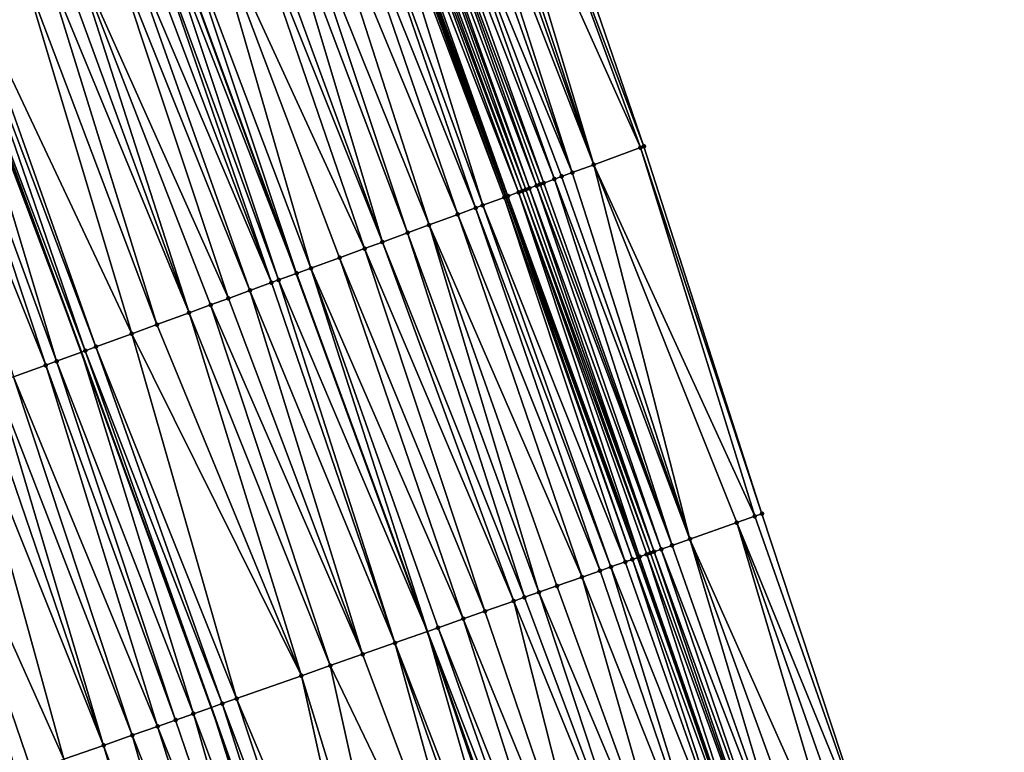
# Model space of a CAD drawing. Header units: feet. Extents: x 2004186 to 2014793, y 836912 to 864902.
# Tile 332 of 656: x 2010400 to 2010451, y 847841 to 847880. Entities that reach past the tile are written whole.
import ezdxf

# ---------------------------------------------------------------- set-up
doc = ezdxf.new("R2010")
doc.units = ezdxf.units.FT
doc.header["$LTSCALE"] = 100
doc.header["$MEASUREMENT"] = 0
for name, color, linetype, lineweight in [('EP_Travel Lane', 5, 'Continuous', 40), ('GPL_Skip Line', 2, 'Continuous', 40), ('Road Shots', 4, 'Continuous', 200), ('Road X-Section', 30, 'Continuous', 13)]:
    doc.layers.add(name, color=color, linetype=linetype, lineweight=lineweight)
doc.layers.add('I-77 SB_MM21-27-Surface-Border', color=7, linetype='Continuous')
doc.layers.add('I-77 SB_MM21-27-Surface-TIN', color=7, linetype='Continuous')

msp = doc.modelspace()

# ---------------------------------------------------------------- linework, layer by layer
at = {"layer": 'EP_Travel Lane'}
msp.add_polyline3d([(2010445.316444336, 847813.5962041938, 433.0104091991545), (2010438.679490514, 847832.4627011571, 432.9319780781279), (2010432.042539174, 847851.3291910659, 432.8515366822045), (2010425.139215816, 847870.2557008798, 432.7710788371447), (2010418.274076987, 847889.0404922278, 432.7279761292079), (2010411.408960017, 847907.8252237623, 432.6638265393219), (2010404.543828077, 847926.6099962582, 432.6141262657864), (2010397.38193436, 847945.4439970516, 432.5389409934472), (2010390.268932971, 847964.1362691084, 432.4742852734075), (2010383.155938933, 847982.82852185, 432.4034348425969), (2010375.975862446, 848001.680886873, 432.3522787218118), (2010368.597464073, 848020.2699512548, 432.2722607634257), (2010361.219050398, 848038.8590541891, 432.2059009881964), (2010353.840605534, 848057.4482356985, 432.1673783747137), (2010346.379713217, 848076.1879119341, 432.1270185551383), (2010338.752172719, 848094.6761066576, 432.0335779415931), (2010331.124594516, 848113.1643927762, 431.9679207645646)], dxfattribs=at)
at = {"layer": 'GPL_Skip Line'}
for points in [[(2010434.280437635, 847809.7120895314, 432.5516954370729), (2010427.643483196, 847828.578588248, 432.473760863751), (2010421.006517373, 847847.4451193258, 432.4050365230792), (2010414.14719293, 847866.2318792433, 432.3409341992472), (2010407.274133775, 847885.0137273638, 432.2839206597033), (2010400.401084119, 847903.7955495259, 432.217755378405), (2010393.528014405, 847922.5774265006, 432.1709143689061), (2010386.419386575, 847941.2712910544, 432.0935986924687), (2010379.307074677, 847959.963861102, 432.038991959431), (2010372.194778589, 847978.6563895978, 431.9709799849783), (2010365.075426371, 847997.3461843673, 431.9060925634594), (2010357.687270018, 848015.9313647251, 431.8245463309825), (2010350.299104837, 848034.5165672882, 431.7508686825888), (2010342.91090772, 848053.1018501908, 431.7056591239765), (2010335.502520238, 848071.6789086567, 431.6532753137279), (2010327.846436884, 848090.1553678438, 431.5836618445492), (2010320.190376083, 848108.6317726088, 431.4974952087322)], [(2010422.965392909, 847805.7298375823, 432.0990983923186), (2010416.32843218, 847824.5963541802, 432.0262505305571), (2010409.691460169, 847843.4629028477, 431.9625323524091), (2010402.875732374, 847862.105767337, 431.9007132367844), (2010395.992691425, 847880.8838705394, 431.8150787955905), (2010389.109602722, 847899.6621040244, 431.7753469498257), (2010382.226526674, 847918.4403029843, 431.7234295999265), (2010375.19105259, 847936.9974819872, 431.6554652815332), (2010368.098361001, 847955.6975032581, 431.596892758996), (2010361.005655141, 847974.3975621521, 431.5504159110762), (2010353.967335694, 847992.9289843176, 431.4755962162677), (2010346.605653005, 848011.5247025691, 431.3982657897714), (2010339.243966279, 848030.1204310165, 431.3245462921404), (2010331.882245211, 848048.7162462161, 431.2815498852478), (2010324.561540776, 848067.1436544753, 431.2263298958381), (2010316.89390634, 848085.6152723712, 431.1424802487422), (2010309.226277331, 848104.0868771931, 431.0546505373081)]]:
    msp.add_polyline3d(points, dxfattribs=at)
at = {"layer": 'I-77 SB_MM21-27-Surface-Border', "color": 3, "linetype": 'ByBlock', "lineweight": -2}
msp.add_polyline3d([(2010337.372617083, 848115.7543143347, 432.2095463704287), (2010344.289671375, 848096.9715284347, 432.2543729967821), (2010352.315242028, 848078.6482983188, 432.3563853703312), (2010360.751986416, 848060.1966310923, 432.4482994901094), (2010368.697720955, 848041.8330507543, 432.5133791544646), (2010376.829275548, 848023.5434360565, 432.6080460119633), (2010384.403279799, 848005.0321512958, 432.6943316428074), (2010391.447306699, 847985.9844294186, 432.7235131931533), (2010398.372684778, 847967.2207555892, 432.7843810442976), (2010405.29803951, 847948.45714312, 432.8651087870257), (2010412.121350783, 847929.383882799, 432.9113351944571), (2010418.99443475, 847910.601966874, 432.944420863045), (2010425.867489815, 847891.82012993, 433.0053695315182), (2010432.364923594, 847872.900784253, 433.0498126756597), (2010438.551635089, 847853.6199756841, 433.1000478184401), (2010444.811267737, 847834.6207054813, 433.1690479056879), (2010451.259565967, 847815.6878076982, 433.2387195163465)], dxfattribs=at)
at = {"layer": 'I-77 SB_MM21-27-Surface-TIN', "color": 128, "linetype": 'ByBlock', "lineweight": -2}
for points in [[(2010425.304049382, 847891.6138900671, 432.9887112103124), (2010432.364923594, 847872.900784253, 433.0498126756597), (2010425.867489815, 847891.82012993, 433.0053695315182)], [(2010425.304049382, 847891.6138900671, 432.9887112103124), (2010423.989358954, 847891.1326530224, 432.9460702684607), (2010432.177109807, 847872.832038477, 433.0445571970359)], [(2010425.304049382, 847891.6138900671, 432.9887112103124), (2010432.177109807, 847872.832038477, 433.0445571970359), (2010432.364923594, 847872.900784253, 433.0498126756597)], [(2010423.050293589, 847890.7889143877, 432.9163568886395), (2010422.486854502, 847890.5826708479, 432.8984022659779), (2010429.735544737, 847871.9383046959, 432.9625949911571)], [(2010423.425920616, 847890.9264074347, 432.9273936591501), (2010423.050293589, 847890.7889143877, 432.9163568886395), (2010429.735544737, 847871.9383046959, 432.9625949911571)], [(2010423.989358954, 847891.1326530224, 432.9460702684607), (2010423.425920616, 847890.9264074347, 432.9273936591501), (2010429.735544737, 847871.9383046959, 432.9625949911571)], [(2010423.989358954, 847891.1326530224, 432.9460702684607), (2010429.735544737, 847871.9383046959, 432.9625949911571), (2010432.177109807, 847872.832038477, 433.0445571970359)], [(2010421.923412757, 847890.3764345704, 432.8830079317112), (2010420.984347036, 847890.0326969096, 432.8536379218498), (2010428.608664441, 847871.525823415, 432.9287267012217)], [(2010422.486854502, 847890.5826708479, 432.8984022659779), (2010421.923412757, 847890.3764345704, 432.8830079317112), (2010428.608664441, 847871.525823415, 432.9287267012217)], [(2010422.486854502, 847890.5826708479, 432.8984022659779), (2010428.608664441, 847871.525823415, 432.9287267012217), (2010429.735544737, 847871.9383046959, 432.9625949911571)], [(2010420.420917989, 847889.8264259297, 432.8260092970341), (2010420.04529211, 847889.688929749, 432.8138677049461), (2010427.106181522, 847870.9757823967, 432.8603085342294)], [(2010420.984347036, 847890.0326969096, 432.8536379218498), (2010420.420917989, 847889.8264259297, 432.8260092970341), (2010427.669605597, 847871.1820669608, 432.8927280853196)], [(2010420.420917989, 847889.8264259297, 432.8260092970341), (2010427.106181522, 847870.9757823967, 432.8603085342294), (2010427.669605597, 847871.1820669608, 432.8927280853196)], [(2010420.984347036, 847890.0326969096, 432.8536379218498), (2010428.045226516, 847871.3195766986, 432.9096503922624), (2010428.608664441, 847871.525823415, 432.9287267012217)], [(2010420.984347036, 847890.0326969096, 432.8536379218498), (2010427.669605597, 847871.1820669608, 432.8927280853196), (2010428.045226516, 847871.3195766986, 432.9096503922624)], [(2010425.791494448, 847870.4945361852, 432.8144316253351), (2010418.918415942, 847889.2764371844, 432.7760247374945), (2010418.542811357, 847889.1388828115, 432.7433673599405)], [(2010425.97930206, 847870.5632988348, 432.8256360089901), (2010419.106221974, 847889.345204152, 432.7887507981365), (2010418.918415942, 847889.2764371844, 432.7760247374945)], [(2010425.97930206, 847870.5632988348, 432.8256360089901), (2010418.918415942, 847889.2764371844, 432.7760247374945), (2010425.791494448, 847870.4945361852, 432.8144316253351)], [(2010426.167112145, 847870.6320547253, 432.8344573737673), (2010419.48185552, 847889.4826793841, 432.7935068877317), (2010419.106221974, 847889.345204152, 432.7887507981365)], [(2010426.167112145, 847870.6320547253, 432.8344573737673), (2010419.106221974, 847889.345204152, 432.7887507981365), (2010425.97930206, 847870.5632988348, 432.8256360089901)], [(2010426.354925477, 847870.7008017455, 432.8401514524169), (2010419.669669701, 847889.5514240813, 432.798381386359), (2010419.48185552, 847889.4826793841, 432.7935068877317)], [(2010426.354925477, 847870.7008017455, 432.8401514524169), (2010419.48185552, 847889.4826793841, 432.7935068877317), (2010426.167112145, 847870.6320547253, 432.8344573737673)], [(2010426.730557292, 847870.8382817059, 432.8465756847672), (2010420.04529211, 847889.688929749, 432.8138677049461), (2010419.669669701, 847889.5514240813, 432.798381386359)], [(2010426.730557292, 847870.8382817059, 432.8465756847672), (2010419.669669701, 847889.5514240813, 432.798381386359), (2010426.354925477, 847870.7008017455, 432.8401514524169)], [(2010427.106181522, 847870.9757823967, 432.8603085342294), (2010420.04529211, 847889.688929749, 432.8138677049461), (2010426.918370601, 847870.9070287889, 432.85229196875)], [(2010426.918370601, 847870.9070287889, 432.85229196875), (2010420.04529211, 847889.688929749, 432.8138677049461), (2010426.730557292, 847870.8382817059, 432.8465756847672)], [(2010423.913378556, 847869.8070183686, 432.7407041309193), (2010417.979375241, 847888.9326311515, 432.7225499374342), (2010417.040308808, 847888.5888954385, 432.6938665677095)], [(2010425.040267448, 847870.2194761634, 432.7662923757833), (2010418.167192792, 847889.0013666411, 432.7241782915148), (2010417.979375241, 847888.9326311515, 432.7225499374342)], [(2010425.040267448, 847870.2194761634, 432.7662923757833), (2010417.979375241, 847888.9326311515, 432.7225499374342), (2010423.913378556, 847869.8070183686, 432.7407041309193)], [(2010418.167192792, 847889.0013666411, 432.7241782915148), (2010425.139215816, 847870.2557008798, 432.7710788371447), (2010418.274076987, 847889.0404922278, 432.7279761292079)], [(2010425.040267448, 847870.2194761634, 432.7662923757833), (2010425.139215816, 847870.2557008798, 432.7710788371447), (2010418.167192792, 847889.0013666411, 432.7241782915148)], [(2010425.22807726, 847870.2882328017, 432.7753773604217), (2010418.355005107, 847889.0701164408, 432.7308516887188), (2010418.274076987, 847889.0404922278, 432.7279761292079)], [(2010425.22807726, 847870.2882328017, 432.7753773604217), (2010418.274076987, 847889.0404922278, 432.7279761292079), (2010425.139215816, 847870.2557008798, 432.7710788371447)], [(2010425.22807726, 847870.2882328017, 432.7753773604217), (2010418.542811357, 847889.1388828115, 432.7433673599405), (2010418.355005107, 847889.0701164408, 432.7308516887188)], [(2010425.791494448, 847870.4945361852, 432.8144316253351), (2010418.542811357, 847889.1388828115, 432.7433673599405), (2010425.22807726, 847870.2882328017, 432.7753773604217)], [(2010422.598698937, 847869.3257517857, 432.6876453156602), (2010416.101253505, 847888.2451293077, 432.6544593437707), (2010414.974386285, 847887.8326122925, 432.6079963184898)], [(2010423.53775304, 847869.6695211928, 432.7282105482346), (2010417.040308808, 847888.5888954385, 432.6938665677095), (2010416.101253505, 847888.2451293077, 432.6544593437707)], [(2010423.53775304, 847869.6695211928, 432.7282105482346), (2010416.101253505, 847888.2451293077, 432.6544593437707), (2010422.598698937, 847869.3257517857, 432.6876453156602)], [(2010423.913378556, 847869.8070183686, 432.7407041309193), (2010417.040308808, 847888.5888954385, 432.6938665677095), (2010423.53775304, 847869.6695211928, 432.7282105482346)], [(2010421.096208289, 847868.7757318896, 432.6266739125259), (2010414.974386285, 847887.8326122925, 432.6079963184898), (2010413.659708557, 847887.3513405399, 432.5531189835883)], [(2010422.598698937, 847869.3257517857, 432.6876453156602), (2010414.974386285, 847887.8326122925, 432.6079963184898), (2010421.096208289, 847868.7757318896, 432.6266739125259)], [(2010413.659708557, 847887.3513405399, 432.5531189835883), (2010412.908463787, 847887.0763290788, 432.5221021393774), (2010419.969335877, 847868.3632290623, 432.585209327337)], [(2010421.096208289, 847868.7757318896, 432.6266739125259), (2010413.659708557, 847887.3513405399, 432.5531189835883), (2010419.969335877, 847868.3632290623, 432.585209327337)], [(2010411.781602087, 847886.6637969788, 432.4703208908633), (2010411.218167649, 847886.4575407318, 432.447886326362), (2010418.654660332, 847867.8819513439, 432.5282246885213)], [(2010412.908463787, 847887.0763290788, 432.5221021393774), (2010411.781602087, 847886.6637969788, 432.4703208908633), (2010418.654660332, 847867.8819513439, 432.5282246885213)], [(2010412.908463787, 847887.0763290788, 432.5221021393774), (2010418.654660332, 847867.8819513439, 432.5282246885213), (2010419.969335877, 847868.3632290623, 432.585209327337)], [(2010411.218167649, 847886.4575407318, 432.447886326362), (2010409.340063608, 847885.7699905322, 432.3627478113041), (2010417.715607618, 847867.5381781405, 432.4863210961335)], [(2010411.218167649, 847886.4575407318, 432.447886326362), (2010417.715607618, 847867.5381781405, 432.4863210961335), (2010418.654660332, 847867.8819513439, 432.5282246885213)], [(2010409.340063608, 847885.7699905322, 432.3627478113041), (2010407.83757239, 847885.2199721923, 432.3023296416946), (2010414.898439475, 847866.5068858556, 432.3702439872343)], [(2010409.340063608, 847885.7699905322, 432.3627478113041), (2010416.400932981, 847867.0568979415, 432.4284619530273), (2010417.715607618, 847867.5381781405, 432.4863210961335)], [(2010409.340063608, 847885.7699905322, 432.3627478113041), (2010414.898439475, 847866.5068858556, 432.3702439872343), (2010416.400932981, 847867.0568979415, 432.4284619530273)], [(2010407.83757239, 847885.2199721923, 432.3023296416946), (2010407.274133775, 847885.0137273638, 432.2839206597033), (2010414.14719293, 847866.2318792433, 432.3409341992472)], [(2010407.83757239, 847885.2199721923, 432.3023296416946), (2010414.14719293, 847866.2318792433, 432.3409341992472), (2010414.898439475, 847866.5068858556, 432.3702439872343)], [(2010406.335070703, 847884.6699824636, 432.2519983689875), (2010405.771635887, 847884.46372725, 432.2299280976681), (2010412.832498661, 847865.7506526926, 432.3019889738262)], [(2010406.89851158, 847884.8762211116, 432.2682283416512), (2010406.335070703, 847884.6699824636, 432.2519983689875), (2010413.208123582, 847865.8881514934, 432.3150554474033)], [(2010406.335070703, 847884.6699824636, 432.2519983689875), (2010412.832498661, 847865.7506526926, 432.3019889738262), (2010413.208123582, 847865.8881514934, 432.3150554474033)], [(2010406.89851158, 847884.8762211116, 432.2682283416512), (2010414.14719293, 847866.2318792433, 432.3409341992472), (2010407.274133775, 847885.0137273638, 432.2839206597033)], [(2010406.89851158, 847884.8762211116, 432.2682283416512), (2010413.208123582, 847865.8881514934, 432.3150554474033), (2010414.14719293, 847866.2318792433, 432.3409341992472)], [(2010405.02040086, 847884.1886891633, 432.1895243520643), (2010404.269159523, 847883.913668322, 432.1552005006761), (2010411.705638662, 847865.3381159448, 432.2485656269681)], [(2010405.771635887, 847884.46372725, 432.2299280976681), (2010405.02040086, 847884.1886891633, 432.1895243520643), (2010412.832498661, 847865.7506526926, 432.3019889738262)], [(2010405.02040086, 847884.1886891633, 432.1895243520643), (2010411.705638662, 847865.3381159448, 432.2485656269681), (2010412.832498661, 847865.7506526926, 432.3019889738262)], [(2010404.269159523, 847883.913668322, 432.1552005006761), (2010402.391050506, 847883.2261317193, 432.0748556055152), (2010410.578770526, 847864.9256014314, 432.2029811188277)], [(2010404.269159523, 847883.913668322, 432.1552005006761), (2010410.578770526, 847864.9256014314, 432.2029811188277), (2010411.705638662, 847865.3381159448, 432.2485656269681)], [(2010402.391050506, 847883.2261317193, 432.0748556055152), (2010401.63979967, 847882.951136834, 432.0496825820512), (2010408.512842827, 847864.1693324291, 432.1220908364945)], [(2010402.391050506, 847883.2261317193, 432.0748556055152), (2010409.639716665, 847864.5818313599, 432.1621817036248), (2010410.578770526, 847864.9256014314, 432.2029811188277)], [(2010402.391050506, 847883.2261317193, 432.0748556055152), (2010408.512842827, 847864.1693324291, 432.1220908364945), (2010409.639716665, 847864.5818313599, 432.1621817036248)], [(2010400.888557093, 847882.6761193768, 432.0165518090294), (2010399.761691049, 847882.2635991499, 431.968956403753), (2010406.822542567, 847863.5505553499, 432.0518423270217)], [(2010401.63979967, 847882.951136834, 432.0496825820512), (2010400.888557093, 847882.6761193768, 432.0165518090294), (2010408.512842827, 847864.1693324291, 432.1220908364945)], [(2010400.888557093, 847882.6761193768, 432.0165518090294), (2010406.822542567, 847863.5505553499, 432.0518423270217), (2010408.512842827, 847864.1693324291, 432.1220908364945)], [(2010399.761691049, 847882.2635991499, 431.968956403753), (2010396.944509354, 847881.2323438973, 431.8659437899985), (2010405.507856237, 847863.0693071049, 432.0052486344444)], [(2010399.761691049, 847882.2635991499, 431.968956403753), (2010405.507856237, 847863.0693071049, 432.0052486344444), (2010406.822542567, 847863.5505553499, 432.0518423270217)], [(2010396.568888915, 847881.0948328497, 431.848560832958), (2010395.992691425, 847880.8838705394, 431.8150787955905), (2010403.066304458, 847862.175537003, 431.910481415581)], [(2010396.944509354, 847881.2323438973, 431.8659437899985), (2010396.568888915, 847881.0948328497, 431.848560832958), (2010403.629733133, 847862.3818089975, 431.9384695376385)], [(2010396.568888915, 847881.0948328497, 431.848560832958), (2010403.066304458, 847862.175537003, 431.910481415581), (2010403.629733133, 847862.3818089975, 431.9384695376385)], [(2010396.944509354, 847881.2323438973, 431.8659437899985), (2010403.629733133, 847862.3818089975, 431.9384695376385), (2010405.507856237, 847863.0693071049, 432.0052486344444)], [(2010394.69079878, 847880.4072446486, 431.7500246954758), (2010393.563934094, 847879.9947207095, 431.7011206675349), (2010401.00039855, 847861.4192084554, 431.8085982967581)], [(2010395.81765726, 847880.8197855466, 431.8049078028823), (2010394.69079878, 847880.4072446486, 431.7500246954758), (2010401.56383046, 847861.6254716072, 431.8334689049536)], [(2010394.69079878, 847880.4072446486, 431.7500246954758), (2010401.00039855, 847861.4192084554, 431.8085982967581), (2010401.56383046, 847861.6254716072, 431.8334689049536)], [(2010395.81765726, 847880.8197855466, 431.8049078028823), (2010402.875732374, 847862.105767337, 431.9007132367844), (2010395.992691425, 847880.8838705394, 431.8150787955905)], [(2010395.81765726, 847880.8197855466, 431.8049078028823), (2010401.56383046, 847861.6254716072, 431.8334689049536), (2010402.875732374, 847862.105767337, 431.9007132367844)], [(2010403.066304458, 847862.175537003, 431.910481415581), (2010395.992691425, 847880.8838705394, 431.8150787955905), (2010402.875732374, 847862.105767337, 431.9007132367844)], [(2010393.563934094, 847879.9947207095, 431.7011206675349), (2010399.310091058, 847860.8004511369, 431.745316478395), (2010401.00039855, 847861.4192084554, 431.8085982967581)], [(2010432.177109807, 847872.832038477, 433.0445571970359), (2010429.735544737, 847871.9383046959, 432.9625949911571), (2010438.174317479, 847853.4871923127, 433.0877306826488)], [(2010432.177109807, 847872.832038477, 433.0445571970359), (2010438.551635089, 847853.6199756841, 433.1000478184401), (2010432.364923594, 847872.900784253, 433.0498126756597)], [(2010432.177109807, 847872.832038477, 433.0445571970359), (2010438.174317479, 847853.4871923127, 433.0877306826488), (2010438.551635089, 847853.6199756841, 433.1000478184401)], [(2010429.735544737, 847871.9383046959, 432.9625949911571), (2010428.608664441, 847871.525823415, 432.9287267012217), (2010434.778458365, 847852.2921437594, 432.9773856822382)], [(2010429.735544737, 847871.9383046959, 432.9625949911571), (2010437.231024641, 847853.1552305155, 433.0559791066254), (2010438.174317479, 847853.4871923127, 433.0877306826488)], [(2010429.735544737, 847871.9383046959, 432.9625949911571), (2010434.778458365, 847852.2921437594, 432.9773856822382), (2010437.231024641, 847853.1552305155, 433.0559791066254)], [(2010427.669605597, 847871.1820669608, 432.8927280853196), (2010427.106181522, 847870.9757823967, 432.8603085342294), (2010433.835178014, 847851.960146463, 432.9355306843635)], [(2010428.045226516, 847871.3195766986, 432.9096503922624), (2010427.669605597, 847871.1820669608, 432.8927280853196), (2010434.778458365, 847852.2921437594, 432.9773856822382)], [(2010427.669605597, 847871.1820669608, 432.8927280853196), (2010433.835178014, 847851.960146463, 432.9355306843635), (2010434.778458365, 847852.2921437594, 432.9773856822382)], [(2010428.608664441, 847871.525823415, 432.9287267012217), (2010428.045226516, 847871.3195766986, 432.9096503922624), (2010434.778458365, 847852.2921437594, 432.9773856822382)], [(2010426.167112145, 847870.6320547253, 432.8344573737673), (2010425.97930206, 847870.5632988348, 432.8256360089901), (2010432.891883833, 847851.6281884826, 432.9048654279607)], [(2010426.354925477, 847870.7008017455, 432.8401514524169), (2010426.167112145, 847870.6320547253, 432.8344573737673), (2010432.891883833, 847851.6281884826, 432.9048654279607)], [(2010426.730557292, 847870.8382817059, 432.8465756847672), (2010426.354925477, 847870.7008017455, 432.8401514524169), (2010433.269201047, 847851.7609729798, 432.9175029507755)], [(2010426.354925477, 847870.7008017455, 432.8401514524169), (2010432.891883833, 847851.6281884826, 432.9048654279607), (2010433.269201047, 847851.7609729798, 432.9175029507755)], [(2010426.918370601, 847870.9070287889, 432.85229196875), (2010426.730557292, 847870.8382817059, 432.8465756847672), (2010433.835178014, 847851.960146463, 432.9355306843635)], [(2010426.730557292, 847870.8382817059, 432.8465756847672), (2010433.269201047, 847851.7609729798, 432.9175029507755), (2010433.835178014, 847851.960146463, 432.9355306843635)], [(2010427.106181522, 847870.9757823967, 432.8603085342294), (2010426.918370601, 847870.9070287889, 432.85229196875), (2010433.835178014, 847851.960146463, 432.9355306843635)], [(2010425.040267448, 847870.2194761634, 432.7662923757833), (2010423.913378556, 847869.8070183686, 432.7407041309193), (2010431.382658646, 847851.0969263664, 432.8189875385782)], [(2010425.040267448, 847870.2194761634, 432.7662923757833), (2010431.75997189, 847851.2297221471, 432.8348364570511), (2010425.139215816, 847870.2557008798, 432.7710788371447)], [(2010425.040267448, 847870.2194761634, 432.7662923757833), (2010431.382658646, 847851.0969263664, 432.8189875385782), (2010431.75997189, 847851.2297221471, 432.8348364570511)], [(2010425.22807726, 847870.2882328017, 432.7753773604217), (2010425.139215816, 847870.2557008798, 432.7710788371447), (2010432.042539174, 847851.3291910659, 432.8515366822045)], [(2010431.75997189, 847851.2297221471, 432.8348364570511), (2010432.042539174, 847851.3291910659, 432.8515366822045), (2010425.139215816, 847870.2557008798, 432.7710788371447)], [(2010425.791494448, 847870.4945361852, 432.8144316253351), (2010425.22807726, 847870.2882328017, 432.7753773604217), (2010432.137277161, 847851.3625405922, 432.8571358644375)], [(2010425.22807726, 847870.2882328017, 432.7753773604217), (2010432.042539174, 847851.3291910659, 432.8515366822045), (2010432.137277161, 847851.3625405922, 432.8571358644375)], [(2010425.97930206, 847870.5632988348, 432.8256360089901), (2010425.791494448, 847870.4945361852, 432.8144316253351), (2010432.703229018, 847851.5617854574, 432.8954795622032)], [(2010425.791494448, 847870.4945361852, 432.8144316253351), (2010432.514577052, 847851.4953743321, 432.8837883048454), (2010432.703229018, 847851.5617854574, 432.8954795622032)], [(2010425.791494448, 847870.4945361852, 432.8144316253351), (2010432.137277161, 847851.3625405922, 432.8571358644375), (2010432.514577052, 847851.4953743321, 432.8837883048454)], [(2010425.97930206, 847870.5632988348, 432.8256360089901), (2010432.703229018, 847851.5617854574, 432.8954795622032), (2010432.891883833, 847851.6281884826, 432.9048654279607)], [(2010423.53775304, 847869.6695211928, 432.7282105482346), (2010422.598698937, 847869.3257517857, 432.6876453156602), (2010430.062046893, 847850.6321849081, 432.7759747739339)], [(2010423.913378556, 847869.8070183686, 432.7407041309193), (2010423.53775304, 847869.6695211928, 432.7282105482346), (2010430.628021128, 847850.8313661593, 432.7962133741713)], [(2010423.53775304, 847869.6695211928, 432.7282105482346), (2010430.062046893, 847850.6321849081, 432.7759747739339), (2010430.628021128, 847850.8313661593, 432.7962133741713)], [(2010423.913378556, 847869.8070183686, 432.7407041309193), (2010430.628021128, 847850.8313661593, 432.7962133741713), (2010431.382658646, 847851.0969263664, 432.8189875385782)], [(2010422.598698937, 847869.3257517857, 432.6876453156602), (2010421.096208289, 847868.7757318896, 432.6266739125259), (2010429.118765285, 847850.3001911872, 432.7351374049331)], [(2010422.598698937, 847869.3257517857, 432.6876453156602), (2010429.118765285, 847850.3001911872, 432.7351374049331), (2010430.062046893, 847850.6321849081, 432.7759747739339)], [(2010421.096208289, 847868.7757318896, 432.6266739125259), (2010419.969335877, 847868.3632290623, 432.585209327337), (2010426.8548779, 847849.5034390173, 432.6464516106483)], [(2010421.096208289, 847868.7757318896, 432.6266739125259), (2010427.798164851, 847849.835417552, 432.6829668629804), (2010429.118765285, 847850.3001911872, 432.7351374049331)], [(2010421.096208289, 847868.7757318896, 432.6266739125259), (2010426.8548779, 847849.5034390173, 432.6464516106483), (2010427.798164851, 847849.835417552, 432.6829668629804)], [(2010426.100256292, 847849.2378335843, 432.6108057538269), (2010419.969335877, 847868.3632290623, 432.585209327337), (2010418.654660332, 847867.8819513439, 432.5282246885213)], [(2010426.8548779, 847849.5034390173, 432.6464516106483), (2010419.969335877, 847868.3632290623, 432.585209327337), (2010426.100256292, 847849.2378335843, 432.6108057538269)], [(2010424.02503527, 847848.5074516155, 432.5221638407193), (2010417.715607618, 847867.5381781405, 432.4863210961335), (2010416.400932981, 847867.0568979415, 432.4284619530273)], [(2010425.534286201, 847849.038640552, 432.5872141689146), (2010418.654660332, 847867.8819513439, 432.5282246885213), (2010417.715607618, 847867.5381781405, 432.4863210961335)], [(2010425.534286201, 847849.038640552, 432.5872141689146), (2010417.715607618, 847867.5381781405, 432.4863210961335), (2010424.02503527, 847848.5074516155, 432.5221638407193)], [(2010426.100256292, 847849.2378335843, 432.6108057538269), (2010418.654660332, 847867.8819513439, 432.5282246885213), (2010425.534286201, 847849.038640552, 432.5872141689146)], [(2010422.893089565, 847848.109081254, 432.479449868), (2010416.400932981, 847867.0568979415, 432.4284619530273), (2010414.898439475, 847866.5068858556, 432.3702439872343)], [(2010424.02503527, 847848.5074516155, 432.5221638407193), (2010416.400932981, 847867.0568979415, 432.4284619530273), (2010422.893089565, 847848.109081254, 432.479449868)], [(2010414.898439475, 847866.5068858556, 432.3702439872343), (2010414.14719293, 847866.2318792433, 432.3409341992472), (2010421.006517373, 847847.4451193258, 432.4050365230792)], [(2010421.572492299, 847847.6442986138, 432.4247164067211), (2010414.898439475, 847866.5068858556, 432.3702439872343), (2010421.006517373, 847847.4451193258, 432.4050365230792)], [(2010422.893089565, 847848.109081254, 432.479449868), (2010414.898439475, 847866.5068858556, 432.3702439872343), (2010421.572492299, 847847.6442986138, 432.4247164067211)], [(2010413.208123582, 847865.8881514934, 432.3150554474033), (2010421.006517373, 847847.4451193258, 432.4050365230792), (2010414.14719293, 847866.2318792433, 432.3409341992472)], [(2010412.832498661, 847865.7506526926, 432.3019889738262), (2010411.705638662, 847865.3381159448, 432.2485656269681), (2010419.308592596, 847846.8475814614, 432.3459968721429)], [(2010413.208123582, 847865.8881514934, 432.3150554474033), (2010412.832498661, 847865.7506526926, 432.3019889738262), (2010419.308592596, 847846.8475814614, 432.3459968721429)], [(2010413.208123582, 847865.8881514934, 432.3150554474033), (2010419.308592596, 847846.8475814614, 432.3459968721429), (2010421.006517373, 847847.4451193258, 432.4050365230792)], [(2010410.578770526, 847864.9256014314, 432.2029811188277), (2010409.639716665, 847864.5818313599, 432.1621817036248), (2010417.610686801, 847846.2499896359, 432.2715994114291)], [(2010411.705638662, 847865.3381159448, 432.2485656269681), (2010410.578770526, 847864.9256014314, 432.2029811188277), (2010417.610686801, 847846.2499896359, 432.2715994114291)], [(2010411.705638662, 847865.3381159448, 432.2485656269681), (2010417.610686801, 847846.2499896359, 432.2715994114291), (2010419.308592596, 847846.8475814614, 432.3459968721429)], [(2010409.639716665, 847864.5818313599, 432.1621817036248), (2010408.512842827, 847864.1693324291, 432.1220908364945), (2010415.912770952, 847845.6524263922, 432.2053365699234)], [(2010409.639716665, 847864.5818313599, 432.1621817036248), (2010415.912770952, 847845.6524263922, 432.2053365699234), (2010417.610686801, 847846.2499896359, 432.2715994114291)], [(2010408.512842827, 847864.1693324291, 432.1220908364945), (2010406.822542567, 847863.5505553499, 432.0518423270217), (2010414.403514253, 847845.1212538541, 432.1449533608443)], [(2010408.512842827, 847864.1693324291, 432.1220908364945), (2010414.403514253, 847845.1212538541, 432.1449533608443), (2010415.912770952, 847845.6524263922, 432.2053365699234)], [(2010406.822542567, 847863.5505553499, 432.0518423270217), (2010405.507856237, 847863.0693071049, 432.0052486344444), (2010414.403514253, 847845.1212538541, 432.1449533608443)], [(2010405.507856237, 847863.0693071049, 432.0052486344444), (2010403.629733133, 847862.3818089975, 431.9384695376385), (2010411.007672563, 847843.9261557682, 432.0205110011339)], [(2010405.507856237, 847863.0693071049, 432.0052486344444), (2010411.007672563, 847843.9261557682, 432.0205110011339), (2010414.403514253, 847845.1212538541, 432.1449533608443)], [(2010403.629733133, 847862.3818089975, 431.9384695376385), (2010403.066304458, 847862.175537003, 431.910481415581), (2010410.253042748, 847843.660573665, 431.9915050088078)], [(2010403.629733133, 847862.3818089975, 431.9384695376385), (2010410.253042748, 847843.660573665, 431.9915050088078), (2010411.007672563, 847843.9261557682, 432.0205110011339)], [(2010401.56383046, 847861.6254716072, 431.8334689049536), (2010408.743807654, 847843.1293397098, 431.9136419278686), (2010402.875732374, 847862.105767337, 431.9007132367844)], [(2010403.066304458, 847862.175537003, 431.910481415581), (2010402.875732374, 847862.105767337, 431.9007132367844), (2010409.691460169, 847843.4629028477, 431.9625323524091)], [(2010408.743807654, 847843.1293397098, 431.9136419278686), (2010409.691460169, 847843.4629028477, 431.9625323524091), (2010402.875732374, 847862.105767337, 431.9007132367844)], [(2010403.066304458, 847862.175537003, 431.910481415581), (2010409.691460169, 847843.4629028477, 431.9625323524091), (2010410.253042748, 847843.660573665, 431.9915050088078)], [(2010401.00039855, 847861.4192084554, 431.8085982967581), (2010399.310091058, 847860.8004511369, 431.745316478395), (2010406.857244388, 847842.4653524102, 431.832007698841)], [(2010401.56383046, 847861.6254716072, 431.8334689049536), (2010401.00039855, 847861.4192084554, 431.8085982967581), (2010407.80053045, 847842.7973334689, 431.8692413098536)], [(2010401.00039855, 847861.4192084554, 431.8085982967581), (2010406.857244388, 847842.4653524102, 431.832007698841), (2010407.80053045, 847842.7973334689, 431.8692413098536)], [(2010401.56383046, 847861.6254716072, 431.8334689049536), (2010407.80053045, 847842.7973334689, 431.8692413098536), (2010408.743807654, 847843.1293397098, 431.9136419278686)], [(2010399.310091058, 847860.8004511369, 431.745316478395), (2010398.371039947, 847860.4566735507, 431.7018677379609), (2010405.536647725, 847842.0005680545, 431.7767860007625)], [(2010399.310091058, 847860.8004511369, 431.745316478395), (2010405.536647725, 847842.0005680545, 431.7767860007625), (2010406.857244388, 847842.4653524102, 431.832007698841)], [(2010398.371039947, 847860.4566735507, 431.7018677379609), (2010397.619795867, 847860.1816602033, 431.6701835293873), (2010404.027388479, 847841.4694027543, 431.7184627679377)], [(2010398.371039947, 847860.4566735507, 431.7018677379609), (2010404.027388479, 847841.4694027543, 431.7184627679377), (2010405.536647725, 847842.0005680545, 431.7767860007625)], [(2010396.68073355, 847859.8379132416, 431.6375315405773), (2010393.863549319, 847858.8066649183, 431.536953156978), (2010401.952156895, 847840.7390508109, 431.6383662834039)], [(2010397.619795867, 847860.1816602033, 431.6701835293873), (2010396.68073355, 847859.8379132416, 431.6375315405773), (2010404.027388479, 847841.4694027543, 431.7184627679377)], [(2010396.68073355, 847859.8379132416, 431.6375315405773), (2010401.952156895, 847840.7390508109, 431.6383662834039), (2010404.027388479, 847841.4694027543, 431.7184627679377)], [(2010393.863549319, 847858.8066649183, 431.536953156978), (2010400.254253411, 847840.1414524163, 431.5620991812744), (2010401.952156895, 847840.7390508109, 431.6383662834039)], [(2010393.863549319, 847858.8066649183, 431.536953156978), (2010399.499623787, 847839.8758697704, 431.5329387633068), (2010400.254253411, 847840.1414524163, 431.5620991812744)], [(2010438.174317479, 847853.4871923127, 433.0877306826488), (2010444.811267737, 847834.6207054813, 433.1690479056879), (2010438.551635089, 847853.6199756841, 433.1000478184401)], [(2010437.231024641, 847853.1552305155, 433.0559791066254), (2010434.778458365, 847852.2921437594, 432.9773856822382), (2010442.924683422, 847833.9567780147, 433.1044426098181)], [(2010438.174317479, 847853.4871923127, 433.0877306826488), (2010437.231024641, 847853.1552305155, 433.0559791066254), (2010444.811267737, 847834.6207054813, 433.1690479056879)], [(2010437.231024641, 847853.1552305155, 433.0559791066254), (2010443.867979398, 847834.2887308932, 433.1336558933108), (2010444.811267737, 847834.6207054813, 433.1690479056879)], [(2010437.231024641, 847853.1552305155, 433.0559791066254), (2010442.924683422, 847833.9567780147, 433.1044426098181), (2010443.867979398, 847834.2887308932, 433.1336558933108)], [(2010434.778458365, 847852.2921437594, 432.9773856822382), (2010433.835178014, 847851.960146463, 432.9355306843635), (2010440.472134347, 847833.093642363, 433.0119331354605)], [(2010434.778458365, 847852.2921437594, 432.9773856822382), (2010441.604076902, 847833.4920216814, 433.0571963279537), (2010442.924683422, 847833.9567780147, 433.1044426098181)], [(2010434.778458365, 847852.2921437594, 432.9773856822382), (2010440.472134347, 847833.093642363, 433.0119331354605), (2010441.604076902, 847833.4920216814, 433.0571963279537)], [(2010432.514577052, 847851.4953743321, 432.8837883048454), (2010432.137277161, 847851.3625405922, 432.8571358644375), (2010438.679490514, 847832.4627011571, 432.9319780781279)], [(2010432.703229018, 847851.5617854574, 432.8954795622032), (2010432.514577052, 847851.4953743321, 432.8837883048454), (2010439.340186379, 847832.6952784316, 432.9710492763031)], [(2010432.514577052, 847851.4953743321, 432.8837883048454), (2010438.679490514, 847832.4627011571, 432.9319780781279), (2010439.340186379, 847832.6952784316, 432.9710492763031)], [(2010432.891883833, 847851.6281884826, 432.9048654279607), (2010432.703229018, 847851.5617854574, 432.8954795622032), (2010439.340186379, 847832.6952784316, 432.9710492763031)], [(2010433.269201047, 847851.7609729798, 432.9175029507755), (2010432.891883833, 847851.6281884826, 432.9048654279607), (2010439.717498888, 847832.828076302, 432.9874929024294)], [(2010432.891883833, 847851.6281884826, 432.9048654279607), (2010439.340186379, 847832.6952784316, 432.9710492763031), (2010439.717498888, 847832.828076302, 432.9874929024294)], [(2010433.835178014, 847851.960146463, 432.9355306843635), (2010433.269201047, 847851.7609729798, 432.9175029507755), (2010440.472134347, 847833.093642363, 433.0119331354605)], [(2010433.269201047, 847851.7609729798, 432.9175029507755), (2010439.717498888, 847832.828076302, 432.9874929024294), (2010440.472134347, 847833.093642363, 433.0119331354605)], [(2010431.382658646, 847851.0969263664, 432.8189875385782), (2010430.628021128, 847850.8313661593, 432.7962133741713), (2010438.019609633, 847832.2304374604, 432.8997142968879)], [(2010431.75997189, 847851.2297221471, 432.8348364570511), (2010431.382658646, 847851.0969263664, 432.8189875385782), (2010438.019609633, 847832.2304374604, 432.8997142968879)], [(2010431.75997189, 847851.2297221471, 432.8348364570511), (2010438.58557587, 847832.4296414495, 432.9264243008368), (2010432.042539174, 847851.3291910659, 432.8515366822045)], [(2010431.75997189, 847851.2297221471, 432.8348364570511), (2010438.019609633, 847832.2304374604, 432.8997142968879), (2010438.58557587, 847832.4296414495, 432.9264243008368)], [(2010432.137277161, 847851.3625405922, 432.8571358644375), (2010432.042539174, 847851.3291910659, 432.8515366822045), (2010438.679490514, 847832.4627011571, 432.9319780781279)], [(2010438.58557587, 847832.4296414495, 432.9264243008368), (2010438.679490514, 847832.4627011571, 432.9319780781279), (2010432.042539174, 847851.3291910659, 432.8515366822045)], [(2010430.062046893, 847850.6321849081, 432.7759747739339), (2010429.118765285, 847850.3001911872, 432.7351374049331), (2010436.510343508, 847831.6992917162, 432.8469568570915)], [(2010430.628021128, 847850.8313661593, 432.7962133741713), (2010430.062046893, 847850.6321849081, 432.7759747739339), (2010436.510343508, 847831.6992917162, 432.8469568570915)], [(2010430.628021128, 847850.8313661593, 432.7962133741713), (2010436.510343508, 847831.6992917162, 432.8469568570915), (2010438.019609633, 847832.2304374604, 432.8997142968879)], [(2010429.118765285, 847850.3001911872, 432.7351374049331), (2010427.798164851, 847849.835417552, 432.6829668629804), (2010434.623775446, 847831.0353180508, 432.7692029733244)], [(2010429.118765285, 847850.3001911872, 432.7351374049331), (2010434.623775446, 847831.0353180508, 432.7692029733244), (2010436.510343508, 847831.6992917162, 432.8469568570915)], [(2010426.8548779, 847849.5034390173, 432.6464516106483), (2010426.100256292, 847849.2378335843, 432.6108057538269), (2010433.114524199, 847830.5041300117, 432.7044080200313)], [(2010427.798164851, 847849.835417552, 432.6829668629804), (2010426.8548779, 847849.5034390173, 432.6464516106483), (2010434.623775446, 847831.0353180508, 432.7692029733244)], [(2010426.8548779, 847849.5034390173, 432.6464516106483), (2010433.114524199, 847830.5041300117, 432.7044080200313), (2010434.623775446, 847831.0353180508, 432.7692029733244)], [(2010425.534286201, 847849.038640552, 432.5872141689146), (2010424.02503527, 847848.5074516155, 432.5221638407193), (2010430.473331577, 847829.574559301, 432.593395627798)], [(2010426.100256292, 847849.2378335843, 432.6108057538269), (2010425.534286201, 847849.038640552, 432.5872141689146), (2010433.114524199, 847830.5041300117, 432.7044080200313)], [(2010425.534286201, 847849.038640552, 432.5872141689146), (2010430.473331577, 847829.574559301, 432.593395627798), (2010433.114524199, 847830.5041300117, 432.7044080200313)], [(2010424.02503527, 847848.5074516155, 432.5221638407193), (2010422.893089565, 847848.109081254, 432.479449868), (2010430.473331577, 847829.574559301, 432.593395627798)], [(2010422.893089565, 847848.109081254, 432.479449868), (2010421.572492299, 847847.6442986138, 432.4247164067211), (2010428.964076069, 847829.0433833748, 432.5320481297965)], [(2010422.893089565, 847848.109081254, 432.479449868), (2010428.964076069, 847829.0433833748, 432.5320481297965), (2010430.473331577, 847829.574559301, 432.593395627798)], [(2010426.511531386, 847828.1802352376, 432.4359851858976), (2010421.006517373, 847847.4451193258, 432.4050365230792), (2010419.308592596, 847846.8475814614, 432.3459968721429)], [(2010421.572492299, 847847.6442986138, 432.4247164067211), (2010421.006517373, 847847.4451193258, 432.4050365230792), (2010428.209452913, 847828.7777823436, 432.4976550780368)], [(2010428.209452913, 847828.7777823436, 432.4976550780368), (2010421.006517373, 847847.4451193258, 432.4050365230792), (2010427.643483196, 847828.578588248, 432.473760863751)], [(2010427.454826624, 847828.5121902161, 432.4657961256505), (2010427.643483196, 847828.578588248, 432.473760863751), (2010421.006517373, 847847.4451193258, 432.4050365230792)], [(2010427.454826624, 847828.5121902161, 432.4657961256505), (2010421.006517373, 847847.4451193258, 432.4050365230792), (2010426.511531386, 847828.1802352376, 432.4359851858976)], [(2010421.572492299, 847847.6442986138, 432.4247164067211), (2010428.209452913, 847828.7777823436, 432.4976550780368), (2010428.964076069, 847829.0433833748, 432.5320481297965)], [(2010424.624968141, 847827.516247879, 432.3543341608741), (2010419.308592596, 847846.8475814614, 432.3459968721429), (2010417.610686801, 847846.2499896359, 432.2715994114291)], [(2010426.511531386, 847828.1802352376, 432.4359851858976), (2010419.308592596, 847846.8475814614, 432.3459968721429), (2010425.945558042, 847827.9810514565, 432.4150265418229)], [(2010425.945558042, 847827.9810514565, 432.4150265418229), (2010419.308592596, 847846.8475814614, 432.3459968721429), (2010424.624968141, 847827.516247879, 432.3543341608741)], [(2010424.624968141, 847827.516247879, 432.3543341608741), (2010417.610686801, 847846.2499896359, 432.2715994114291), (2010415.912770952, 847845.6524263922, 432.2053365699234)], [(2010420.285853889, 847825.9891303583, 432.1817360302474), (2010415.912770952, 847845.6524263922, 432.2053365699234), (2010414.403514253, 847845.1212538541, 432.1449533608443)], [(2010424.624968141, 847827.516247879, 432.3543341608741), (2010415.912770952, 847845.6524263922, 432.2053365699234), (2010420.285853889, 847825.9891303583, 432.1817360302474)], [(2010414.403514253, 847845.1212538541, 432.1449533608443), (2010411.007672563, 847843.9261557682, 432.0205110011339), (2010418.776591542, 847825.4579738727, 432.1259214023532)], [(2010420.285853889, 847825.9891303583, 432.1817360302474), (2010414.403514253, 847845.1212538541, 432.1449533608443), (2010418.776591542, 847825.4579738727, 432.1259214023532)], [(2010411.007672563, 847843.9261557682, 432.0205110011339), (2010410.253042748, 847843.660573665, 431.9915050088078), (2010417.267331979, 847824.9268094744, 432.0678549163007)], [(2010411.007672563, 847843.9261557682, 432.0205110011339), (2010417.267331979, 847824.9268094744, 432.0678549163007), (2010418.776591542, 847825.4579738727, 432.1259214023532)], [(2010408.743807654, 847843.1293397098, 431.9136419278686), (2010415.758083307, 847824.3956141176, 432.0009773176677), (2010409.691460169, 847843.4629028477, 431.9625323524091)], [(2010410.253042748, 847843.660573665, 431.9915050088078), (2010409.691460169, 847843.4629028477, 431.9625323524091), (2010416.32843218, 847824.5963541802, 432.0262505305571)], [(2010415.758083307, 847824.3956141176, 432.0009773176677), (2010416.32843218, 847824.5963541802, 432.0262505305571), (2010409.691460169, 847843.4629028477, 431.9625323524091)], [(2010410.253042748, 847843.660573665, 431.9915050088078), (2010416.32843218, 847824.5963541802, 432.0262505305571), (2010417.267331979, 847824.9268094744, 432.0678549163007)], [(2010407.80053045, 847842.7973334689, 431.8692413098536), (2010406.857244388, 847842.4653524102, 431.832007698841), (2010414.248839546, 847823.8644047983, 431.9301258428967)], [(2010408.743807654, 847843.1293397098, 431.9136419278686), (2010407.80053045, 847842.7973334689, 431.8692413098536), (2010414.248839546, 847823.8644047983, 431.9301258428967)], [(2010408.743807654, 847843.1293397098, 431.9136419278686), (2010414.248839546, 847823.8644047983, 431.9301258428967), (2010415.758083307, 847824.3956141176, 432.0009773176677)], [(2010406.857244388, 847842.4653524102, 431.832007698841), (2010405.536647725, 847842.0005680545, 431.7767860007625), (2010412.928241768, 847823.3996236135, 431.8758065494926)], [(2010406.857244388, 847842.4653524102, 431.832007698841), (2010412.928241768, 847823.3996236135, 431.8758065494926), (2010414.248839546, 847823.8644047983, 431.9301258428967)], [(2010405.536647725, 847842.0005680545, 431.7767860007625), (2010404.027388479, 847841.4694027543, 431.7184627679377), (2010411.041681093, 847822.7356289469, 431.7920756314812)], [(2010405.536647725, 847842.0005680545, 431.7767860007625), (2010411.041681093, 847822.7356289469, 431.7920756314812), (2010412.928241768, 847823.3996236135, 431.8758065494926)], [(2010404.027388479, 847841.4694027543, 431.7184627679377), (2010401.952156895, 847840.7390508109, 431.6383662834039), (2010409.72107615, 847822.2708681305, 431.7435533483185)], [(2010404.027388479, 847841.4694027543, 431.7184627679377), (2010409.72107615, 847822.2708681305, 431.7435533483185), (2010411.041681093, 847822.7356289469, 431.7920756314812)]]:
    msp.add_3dface(points, dxfattribs=at)
at = {"layer": 'Road Shots', "lineweight": 100}
for p in [(2010432.177109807, 847872.832038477, 433.0445571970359), (2010432.364923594, 847872.900784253, 433.0498126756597), (2010429.735544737, 847871.9383046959, 432.9625949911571), (2010427.669605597, 847871.1820669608, 432.8927280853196), (2010428.045226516, 847871.3195766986, 432.9096503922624), (2010428.608664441, 847871.525823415, 432.9287267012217), (2010426.167112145, 847870.6320547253, 432.8344573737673), (2010426.354925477, 847870.7008017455, 432.8401514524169), (2010426.730557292, 847870.8382817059, 432.8465756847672), (2010426.918370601, 847870.9070287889, 432.85229196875), (2010427.106181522, 847870.9757823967, 432.8603085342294), (2010425.040267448, 847870.2194761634, 432.7662923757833), (2010425.22807726, 847870.2882328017, 432.7753773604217), (2010425.791494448, 847870.4945361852, 432.8144316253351), (2010425.97930206, 847870.5632988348, 432.8256360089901), (2010423.53775304, 847869.6695211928, 432.7282105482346), (2010423.913378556, 847869.8070183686, 432.7407041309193), (2010422.598698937, 847869.3257517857, 432.6876453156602), (2010421.096208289, 847868.7757318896, 432.6266739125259), (2010419.969335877, 847868.3632290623, 432.585209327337), (2010417.715607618, 847867.5381781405, 432.4863210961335), (2010418.654660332, 847867.8819513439, 432.5282246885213), (2010416.400932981, 847867.0568979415, 432.4284619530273), (2010414.898439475, 847866.5068858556, 432.3702439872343), (2010414.14719293, 847866.2318792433, 432.340934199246), (2010412.832498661, 847865.7506526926, 432.3019889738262), (2010413.208123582, 847865.8881514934, 432.3150554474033), (2010410.578770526, 847864.9256014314, 432.2029811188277), (2010411.705638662, 847865.3381159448, 432.2485656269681), (2010409.639716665, 847864.5818313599, 432.1621817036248), (2010408.512842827, 847864.1693324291, 432.1220908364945), (2010406.822542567, 847863.5505553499, 432.0518423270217), (2010405.507856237, 847863.0693071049, 432.0052486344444), (2010403.629733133, 847862.3818089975, 431.9384695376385), (2010403.066304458, 847862.175537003, 431.910481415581), (2010401.00039855, 847861.4192084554, 431.8085982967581), (2010401.56383046, 847861.6254716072, 431.8334689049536), (2010438.551635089, 847853.6199756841, 433.1000478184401), (2010437.231024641, 847853.1552305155, 433.0559791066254), (2010438.174317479, 847853.4871923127, 433.0877306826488), (2010434.778458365, 847852.2921437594, 432.9773856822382), (2010432.514577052, 847851.4953743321, 432.8837883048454), (2010432.703229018, 847851.5617854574, 432.8954795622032), (2010432.891883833, 847851.6281884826, 432.9048654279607), (2010433.269201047, 847851.7609729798, 432.9175029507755), (2010433.835178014, 847851.960146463, 432.9355306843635), (2010431.382658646, 847851.0969263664, 432.8189875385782), (2010431.75997189, 847851.2297221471, 432.8348364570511), (2010432.137277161, 847851.3625405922, 432.8571358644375), (2010430.062046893, 847850.6321849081, 432.7759747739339), (2010430.628021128, 847850.8313661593, 432.7962133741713), (2010429.118765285, 847850.3001911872, 432.7351374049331), (2010426.8548779, 847849.5034390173, 432.6464516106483), (2010427.798164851, 847849.835417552, 432.6829668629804), (2010425.534286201, 847849.038640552, 432.5872141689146), (2010426.100256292, 847849.2378335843, 432.6108057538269), (2010424.02503527, 847848.5074516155, 432.5221638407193), (2010422.893089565, 847848.109081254, 432.479449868), (2010421.572492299, 847847.6442986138, 432.4247164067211), (2010419.308592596, 847846.8475814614, 432.3459968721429), (2010417.610686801, 847846.2499896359, 432.2715994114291), (2010415.912770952, 847845.6524263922, 432.2053365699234), (2010414.403514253, 847845.1212538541, 432.1449533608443), (2010411.007672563, 847843.9261557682, 432.0205110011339), (2010410.253042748, 847843.660573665, 431.9915050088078), (2010407.80053045, 847842.7973334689, 431.8692413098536), (2010408.743807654, 847843.1293397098, 431.9136419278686), (2010406.857244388, 847842.4653524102, 431.832007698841), (2010405.536647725, 847842.0005680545, 431.7767860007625), (2010404.027388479, 847841.4694027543, 431.7184627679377)]:
    msp.add_point(p, dxfattribs=at)
at = {"layer": 'Road X-Section', "extrusion": (0.3436527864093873, -0.9390919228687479, 0.003020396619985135), "elevation": -105358.6006701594, "flags": 128}
msp.add_lwpolyline([(2179316.821221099, 749.3929939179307), (2179318.021221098, 749.4445119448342), (2179319.021221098, 749.4800782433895), (2179319.821221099, 749.5150483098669), (2179320.021221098, 749.5220780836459), (2179320.221221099, 749.5261841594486), (2179320.421221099, 749.5277728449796), (2179320.621221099, 749.5324913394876), (2179320.821221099, 749.5421776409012), (2179321.421221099, 749.5792696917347), (2179321.821221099, 749.5987820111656), (2179323.021221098, 749.6470892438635), (2179324.6212211, 749.7107361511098), (2179325.421221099, 749.73688920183), (2179326.221221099, 749.7668908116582), (2179327.021221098, 749.794815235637), (2179327.821221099, 749.8189255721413), (2179328.421221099, 749.8446116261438), (2179329.021221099, 749.8741689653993), (2179329.621221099, 749.897544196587), (2179330.6212211, 749.9293027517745), (2179331.821221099, 749.9782070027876), (2179333.021221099, 750.033090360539), (2179333.821221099, 750.0767435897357), (2179334.221221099, 750.0941266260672), (2179337.221221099, 750.1971397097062), (2179338.421221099, 750.2447353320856), (2179339.2212211, 750.2778662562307), (2179340.021221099, 750.3030393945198), (2179342.021221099, 750.383384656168), (2179342.821221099, 750.4177086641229), (2179343.621221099, 750.4581125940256), (2179344.2212211, 750.4801829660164), (2179344.821221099, 750.4964130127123), (2179345.221221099, 750.5121054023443), (2179345.821221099, 750.5305144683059), (2179347.421221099, 750.590932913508), (2179349.421221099, 750.6760718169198), (2179350.021221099, 750.698506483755), (2179351.221221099, 750.7502879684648), (2179352.021221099, 750.7813049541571), (2179353.421221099, 750.8361825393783), (2179354.621221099, 750.8826457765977), (2179355.621221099, 750.9220531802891), (2179356.621221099, 750.9507366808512), (2179356.821221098, 750.9523650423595), (2179357.021221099, 750.9590384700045), (2179357.221221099, 750.9715541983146), (2179357.621221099, 751.0042117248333), (2179357.821221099, 751.0169378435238), (2179358.221221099, 751.0216939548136), (2179358.421221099, 751.0265684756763), (2179358.821221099, 751.0420548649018), (2179359.221221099, 751.0541965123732), (2179359.821221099, 751.081825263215), (2179360.821221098, 751.1111954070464), (2179361.421221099, 751.1265898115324), (2179362.021221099, 751.1445445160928), (2179362.421221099, 751.1555813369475), (2179363.021221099, 751.1742580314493), (2179364.421221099, 751.2168991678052), (2179365.021221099, 751.233557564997)], dxfattribs=at)
at = {"layer": 'Road X-Section', "extrusion": (0.3436527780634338, -0.9390919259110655, 0.003020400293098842), "elevation": -105338.6200268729, "flags": 128}
msp.add_lwpolyline([(2179316.420285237, 749.4245722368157), (2179317.420285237, 749.465580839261), (2179318.020285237, 749.4906021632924), (2179318.820285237, 749.5119131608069), (2179319.220285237, 749.5263921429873), (2179319.820285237, 749.552960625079), (2179320.020285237, 749.5602732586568), (2179320.420285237, 749.5674781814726), (2179320.620285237, 749.5728872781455), (2179320.820285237, 749.5816194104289), (2179321.620285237, 749.6261178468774), (2179322.020285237, 749.6434321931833), (2179323.620285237, 749.7051716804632), (2179326.620285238, 749.8057505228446), (2179327.620285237, 749.8384026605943), (2179328.420285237, 749.8700870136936), (2179329.420285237, 749.9135359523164), (2179331.220285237, 749.9768180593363), (2179331.820285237, 750.0016887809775), (2179333.420285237, 750.0787016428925), (2179334.020285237, 750.1066898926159), (2179336.020285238, 750.1734692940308), (2179337.420285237, 750.2200631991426), (2179339.220285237, 750.2903120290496), (2179340.420285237, 750.3304030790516), (2179341.420285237, 750.3712026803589), (2179342.620285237, 750.4167873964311), (2179343.820285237, 750.4702109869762), (2179344.220285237, 750.4832775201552), (2179345.220285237, 750.5091563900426), (2179346.020285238, 750.5384663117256), (2179347.620285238, 750.5966845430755), (2179349.020285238, 750.6545439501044), (2179350.020285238, 750.6964477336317), (2179351.420285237, 750.7534326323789), (2179352.620285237, 750.7948974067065), (2179354.220285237, 750.8558690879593), (2179355.220285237, 750.8964345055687), (2179355.620285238, 750.908928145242), (2179356.820285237, 750.9345165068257), (2179357.020285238, 750.943601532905), (2179357.620285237, 750.9826559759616), (2179357.820285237, 750.9938604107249), (2179358.020285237, 751.0026818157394), (2179358.220285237, 751.0083759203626), (2179358.620285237, 751.0148001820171), (2179358.820285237, 751.0205164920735), (2179359.020285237, 751.0285330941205), (2179359.620285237, 751.0609527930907), (2179360.020285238, 751.0778751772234), (2179360.620285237, 751.0969515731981), (2179361.820285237, 751.1308200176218), (2179364.420285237, 751.2127825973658), (2179364.620285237, 751.2180380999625)], dxfattribs=at)
at = {"layer": 'Road X-Section', "extrusion": (0.3318479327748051, -0.9433255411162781, 0.003724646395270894), "elevation": -132640.4843755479, "flags": 128}
msp.add_lwpolyline([(2177824.412535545, 925.3762541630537), (2177826.412535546, 925.452233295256), (2177827.212535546, 925.4787871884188), (2177828.412535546, 925.5108380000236), (2177829.412535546, 925.5477469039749), (2177830.212535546, 925.5782610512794), (2177831.012535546, 925.6074216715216), (2177832.812535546, 925.6836893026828), (2177835.012535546, 925.7637863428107), (2177836.612535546, 925.8221099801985), (2177838.012535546, 925.8773320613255), (2177839.012535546, 925.9145659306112), (2177840.012535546, 925.958966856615), (2177841.612535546, 926.0368304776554), (2177842.412535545, 926.0658366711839), (2177846.012535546, 926.1902798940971), (2177847.612535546, 926.2506635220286), (2177849.412535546, 926.3169268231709), (2177851.212535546, 926.3913247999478), (2177853.612535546, 926.4700448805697), (2177855.012535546, 926.5247787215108), (2177856.212535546, 926.5674929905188), (2177857.812535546, 926.6325437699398), (2177858.412535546, 926.6561355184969), (2177859.212535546, 926.691781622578), (2177860.212535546, 926.7282971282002), (2177861.612535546, 926.7804680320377), (2177862.612535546, 926.8213056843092), (2177863.212535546, 926.8415444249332), (2177864.012535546, 926.8643187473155), (2177864.412535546, 926.8801677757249), (2177864.812535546, 926.9024673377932), (2177865.212535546, 926.9291199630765), (2177865.412535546, 926.940811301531), (2177865.612535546, 926.9501972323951), (2177866.012535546, 926.9628348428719), (2177866.612535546, 926.9808627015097), (2177867.612535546, 927.0227179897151), (2177870.212535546, 927.1013119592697), (2177871.212535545, 927.1330637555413), (2177871.612535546, 927.14538097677)], dxfattribs=at)

doc.saveas('drawing.dxf')
